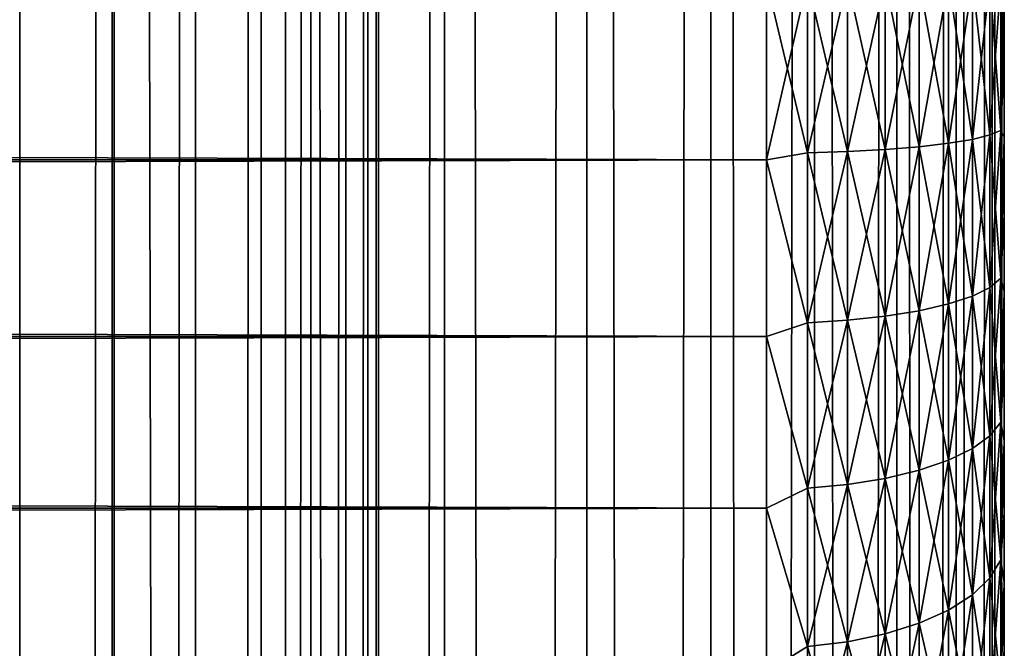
# Model space of a CAD drawing. Extents: x -265 to 265, y 0 to 747.
# Tile 262 of 292: x 256.72 to 265, y 574.39 to 579.67. Entities that reach past the tile are written whole.
import ezdxf

# ---------------------------------------------------------------- set-up
doc = ezdxf.new("R2010")
doc.units = 0
doc.header["$LTSCALE"] = 65.185185
for name, color, linetype in [('12', 7, 'CONTINUOUS'), ('16', 7, 'CONTINUOUS'), ('87', 7, 'CONTINUOUS'), ('88', 7, 'CONTINUOUS'), ('9', 7, 'CONTINUOUS')]:
    doc.layers.add(name, color=color, linetype=linetype)

msp = doc.modelspace()

# ---------------------------------------------------------------- linework, layer by layer
at = {"layer": '12', "color": 7, "linetype": 'CONTINUOUS'}
for points in [[(263, 580, 40), (-263, 580, 40), (-263, 578.4933, 39.9089), (263, 580, 40)], [(-263, 580, 15), (263, 580, 15), (263, 578.4933, 15.0911), (-263, 580, 15)], [(-263, 578.4933, 15.0911), (-263, 580, 15), (263, 578.4933, 15.0911), (-263, 578.4933, 15.0911)], [(263, 580, 40), (-263, 578.4933, 39.9089), (263, 578.4933, 39.9089), (263, 580, 40)], [(-263, 577.0086, 15.3632), (-263, 578.4933, 15.0911), (263, 577.0086, 15.3632), (-263, 577.0086, 15.3632)], [(263, 577.0086, 15.3632), (-263, 578.4933, 15.0911), (263, 578.4933, 15.0911), (263, 577.0086, 15.3632)], [(-263, 578.4933, 39.9089), (-263, 577.0086, 39.6368), (263, 578.4933, 39.9089), (-263, 578.4933, 39.9089)], [(263, 578.4933, 39.9089), (-263, 577.0086, 39.6368), (263, 577.0086, 39.6368), (263, 578.4933, 39.9089)], [(-263, 575.5674, 15.8123), (-263, 577.0086, 15.3632), (263, 575.5674, 15.8123), (-263, 575.5674, 15.8123)], [(263, 575.5674, 15.8123), (-263, 577.0086, 15.3632), (263, 577.0086, 15.3632), (263, 575.5674, 15.8123)], [(-263, 577.0086, 39.6368), (-263, 575.5674, 39.1877), (263, 577.0086, 39.6368), (-263, 577.0086, 39.6368)], [(263, 577.0086, 39.6368), (-263, 575.5674, 39.1877), (263, 575.5674, 39.1877), (263, 577.0086, 39.6368)], [(-263, 574.191, 16.4318), (-263, 575.5674, 15.8123), (263, 574.191, 16.4318), (-263, 574.191, 16.4318)], [(263, 574.191, 16.4318), (-263, 575.5674, 15.8123), (263, 575.5674, 15.8123), (263, 574.191, 16.4318)], [(-263, 575.5674, 39.1877), (-263, 574.191, 38.5682), (263, 575.5674, 39.1877), (-263, 575.5674, 39.1877)], [(263, 575.5674, 39.1877), (-263, 574.191, 38.5682), (263, 574.191, 38.5682), (263, 575.5674, 39.1877)]]:
    msp.add_3dface(points, dxfattribs=at)
at = {"layer": '16', "color": 7, "linetype": 'CONTINUOUS'}
for points in [[(263, 578.4933, 15.0911), (263, 580, 15), (263.3449, 578.5523, 15.1143), (263, 578.4933, 15.0911)], [(263, 580, 15), (263.3449, 580, 15.03), (263.3449, 578.5523, 15.1143), (263, 580, 15)], [(263, 580, 40), (263, 578.4933, 39.9089), (263.3449, 580, 39.97), (263, 580, 40)], [(263, 578.4933, 39.9089), (263.3449, 578.5523, 39.8857), (263.3449, 580, 39.97), (263, 578.4933, 39.9089)], [(263.6821, 580, 15.1199), (263.6821, 578.5628, 15.2036), (263.3449, 580, 15.03), (263.6821, 580, 15.1199)], [(263.3449, 580, 15.03), (263.6821, 578.5628, 15.2036), (263.3449, 578.5523, 15.1143), (263.3449, 580, 15.03)], [(263.6821, 578.5628, 39.7964), (263.6821, 580, 39.8801), (263.3449, 578.5523, 39.8857), (263.6821, 578.5628, 39.7964)], [(263.3449, 578.5523, 39.8857), (263.6821, 580, 39.8801), (263.3449, 580, 39.97), (263.3449, 578.5523, 39.8857)], [(263.9985, 580, 15.2671), (263.9985, 578.5798, 15.3498), (263.6821, 580, 15.1199), (263.9985, 580, 15.2671)], [(263.6821, 580, 15.1199), (263.9985, 578.5798, 15.3498), (263.6821, 578.5628, 15.2036), (263.6821, 580, 15.1199)], [(263.9985, 578.5798, 39.6502), (263.9985, 580, 39.7329), (263.6821, 578.5628, 39.7964), (263.9985, 578.5798, 39.6502)], [(263.6821, 578.5628, 39.7964), (263.9985, 580, 39.7329), (263.6821, 580, 39.8801), (263.6821, 578.5628, 39.7964)], [(264.2845, 580, 15.467), (264.2845, 578.6031, 15.5484), (263.9985, 580, 15.2671), (264.2845, 580, 15.467)], [(263.9985, 580, 15.2671), (264.2845, 578.6031, 15.5484), (263.9985, 578.5798, 15.3498), (263.9985, 580, 15.2671)], [(264.2845, 578.6031, 39.4516), (264.2845, 580, 39.533), (263.9985, 578.5798, 39.6502), (264.2845, 578.6031, 39.4516)], [(263.9985, 578.5798, 39.6502), (264.2845, 580, 39.533), (263.9985, 580, 39.7329), (263.9985, 578.5798, 39.6502)], [(264.5314, 580, 15.7136), (264.5314, 578.6317, 15.7933), (264.2845, 580, 15.467), (264.5314, 580, 15.7136)], [(264.2845, 580, 15.467), (264.5314, 578.6317, 15.7933), (264.2845, 578.6031, 15.5484), (264.2845, 580, 15.467)], [(264.5314, 578.6317, 39.2067), (264.5314, 580, 39.2864), (264.2845, 578.6031, 39.4516), (264.5314, 578.6317, 39.2067)], [(264.2845, 578.6031, 39.4516), (264.5314, 580, 39.2864), (264.2845, 580, 39.533), (264.2845, 578.6031, 39.4516)], [(264.7317, 580, 15.9994), (264.7317, 578.6649, 16.0772), (264.5314, 580, 15.7136), (264.7317, 580, 15.9994)], [(264.5314, 580, 15.7136), (264.7317, 578.6649, 16.0772), (264.5314, 578.6317, 15.7933), (264.5314, 580, 15.7136)], [(264.7317, 578.6649, 38.9228), (264.7317, 580, 39.0006), (264.5314, 578.6317, 39.2067), (264.7317, 578.6649, 38.9228)], [(264.5314, 578.6317, 39.2067), (264.7317, 580, 39.0006), (264.5314, 580, 39.2864), (264.5314, 578.6317, 39.2067)], [(264.8793, 580, 16.3156), (264.8793, 578.7016, 16.3913), (264.7317, 580, 15.9994), (264.8793, 580, 16.3156)], [(264.7317, 580, 15.9994), (264.8793, 578.7016, 16.3913), (264.7317, 578.6649, 16.0772), (264.7317, 580, 15.9994)], [(264.8793, 578.7016, 38.6087), (264.8793, 580, 38.6844), (264.7317, 578.6649, 38.9228), (264.8793, 578.7016, 38.6087)], [(264.7317, 578.6649, 38.9228), (264.8793, 580, 38.6844), (264.7317, 580, 39.0006), (264.7317, 578.6649, 38.9228)], [(264.9696, 580, 16.6527), (264.9696, 578.7407, 16.726), (264.8793, 580, 16.3156), (264.9696, 580, 16.6527)], [(264.8793, 580, 16.3156), (264.9696, 578.7407, 16.726), (264.8793, 578.7016, 16.3913), (264.8793, 580, 16.3156)], [(264.9696, 578.7407, 38.274), (264.9696, 580, 38.3473), (264.8793, 578.7016, 38.6087), (264.9696, 578.7407, 38.274)], [(264.8793, 578.7016, 38.6087), (264.9696, 580, 38.3473), (264.8793, 580, 38.6844), (264.8793, 578.7016, 38.6087)], [(265, 579.3408, 37.9793), (265, 580, 38), (264.9696, 578.7407, 38.274), (265, 579.3408, 37.9793)], [(264.9696, 578.7407, 38.274), (265, 580, 38), (264.9696, 580, 38.3473), (264.9696, 578.7407, 38.274)], [(265, 580, 17), (265, 579.3408, 17.0207), (264.9696, 580, 16.6527), (265, 580, 17)], [(264.9696, 580, 16.6527), (265, 579.3408, 17.0207), (264.9696, 578.7407, 16.726), (264.9696, 580, 16.6527)], [(265, 579.3408, 17.0207), (265, 578.6841, 17.0828), (264.9696, 578.7407, 16.726), (265, 579.3408, 17.0207)], [(265, 578.6841, 37.9172), (265, 579.3408, 37.9793), (264.9696, 578.7407, 38.274), (265, 578.6841, 37.9172)], [(264.8793, 578.7016, 16.3913), (264.8793, 577.4207, 16.6171), (264.7317, 578.6649, 16.0772), (264.8793, 578.7016, 16.3913)], [(264.8793, 577.4207, 38.3829), (264.8793, 578.7016, 38.6087), (264.7317, 577.3478, 38.6906), (264.8793, 577.4207, 38.3829)], [(264.7317, 577.3478, 38.6906), (264.8793, 578.7016, 38.6087), (264.7317, 578.6649, 38.9228), (264.7317, 577.3478, 38.6906)], [(264.9696, 578.7407, 16.726), (264.9696, 577.4984, 16.9451), (264.8793, 578.7016, 16.3913), (264.9696, 578.7407, 16.726)], [(264.9696, 577.4984, 38.0549), (264.9696, 578.7407, 38.274), (264.8793, 577.4207, 38.3829), (264.9696, 577.4984, 38.0549)], [(264.8793, 577.4207, 38.3829), (264.9696, 578.7407, 38.274), (264.8793, 578.7016, 38.6087), (264.8793, 577.4207, 38.3829)], [(264.8793, 578.7016, 16.3913), (264.9696, 577.4984, 16.9451), (264.8793, 577.4207, 16.6171), (264.8793, 578.7016, 16.3913)], [(265, 578.6841, 17.0828), (265, 578.0326, 17.186), (264.9696, 578.7407, 16.726), (265, 578.6841, 17.0828)], [(264.9696, 578.7407, 16.726), (265, 578.0326, 17.186), (264.9696, 577.4984, 16.9451), (264.9696, 578.7407, 16.726)], [(264.9696, 577.4984, 38.0549), (265, 578.6841, 37.9172), (264.9696, 578.7407, 38.274), (264.9696, 577.4984, 38.0549)], [(265, 578.0326, 37.814), (265, 578.6841, 37.9172), (264.9696, 577.4984, 38.0549), (265, 578.0326, 37.814)], [(264.2845, 578.6031, 15.5484), (264.2845, 577.225, 15.7914), (263.9985, 578.5798, 15.3498), (264.2845, 578.6031, 15.5484)], [(264.2845, 577.225, 39.2086), (264.2845, 578.6031, 39.4516), (263.9985, 577.1789, 39.4032), (264.2845, 577.225, 39.2086)], [(263.9985, 577.1789, 39.4032), (264.2845, 578.6031, 39.4516), (263.9985, 578.5798, 39.6502), (263.9985, 577.1789, 39.4032)], [(264.5314, 578.6317, 15.7933), (264.5314, 577.2819, 16.0313), (264.2845, 578.6031, 15.5484), (264.5314, 578.6317, 15.7933)], [(264.5314, 577.2819, 38.9687), (264.5314, 578.6317, 39.2067), (264.2845, 577.225, 39.2086), (264.5314, 577.2819, 38.9687)], [(264.2845, 577.225, 39.2086), (264.5314, 578.6317, 39.2067), (264.2845, 578.6031, 39.4516), (264.2845, 577.225, 39.2086)], [(264.2845, 578.6031, 15.5484), (264.5314, 577.2819, 16.0313), (264.2845, 577.225, 15.7914), (264.2845, 578.6031, 15.5484)], [(264.7317, 578.6649, 16.0772), (264.7317, 577.3478, 16.3094), (264.5314, 578.6317, 15.7933), (264.7317, 578.6649, 16.0772)], [(264.7317, 577.3478, 38.6906), (264.7317, 578.6649, 38.9228), (264.5314, 577.2819, 38.9687), (264.7317, 577.3478, 38.6906)], [(264.5314, 577.2819, 38.9687), (264.7317, 578.6649, 38.9228), (264.5314, 578.6317, 39.2067), (264.5314, 577.2819, 38.9687)], [(264.5314, 578.6317, 15.7933), (264.7317, 577.3478, 16.3094), (264.5314, 577.2819, 16.0313), (264.5314, 578.6317, 15.7933)], [(264.7317, 578.6649, 16.0772), (264.8793, 577.4207, 16.6171), (264.7317, 577.3478, 16.3094), (264.7317, 578.6649, 16.0772)], [(263, 578.4933, 39.9089), (263.3449, 577.1242, 39.6339), (263.3449, 578.5523, 39.8857), (263, 578.4933, 39.9089)], [(263, 578.4933, 15.0911), (263.3449, 578.5523, 15.1143), (263.3449, 577.1242, 15.3661), (263, 578.4933, 15.0911)], [(263.6821, 578.5628, 15.2036), (263.6821, 577.145, 15.4536), (263.3449, 578.5523, 15.1143), (263.6821, 578.5628, 15.2036)], [(263.6821, 577.145, 39.5464), (263.6821, 578.5628, 39.7964), (263.3449, 577.1242, 39.6339), (263.6821, 577.145, 39.5464)], [(263.3449, 577.1242, 39.6339), (263.6821, 578.5628, 39.7964), (263.3449, 578.5523, 39.8857), (263.3449, 577.1242, 39.6339)], [(263.3449, 578.5523, 15.1143), (263.6821, 577.145, 15.4536), (263.3449, 577.1242, 15.3661), (263.3449, 578.5523, 15.1143)], [(263.9985, 578.5798, 15.3498), (263.9985, 577.1789, 15.5968), (263.6821, 578.5628, 15.2036), (263.9985, 578.5798, 15.3498)], [(263.9985, 577.1789, 39.4032), (263.9985, 578.5798, 39.6502), (263.6821, 577.145, 39.5464), (263.9985, 577.1789, 39.4032)], [(263.6821, 577.145, 39.5464), (263.9985, 578.5798, 39.6502), (263.6821, 578.5628, 39.7964), (263.6821, 577.145, 39.5464)], [(263.6821, 578.5628, 15.2036), (263.9985, 577.1789, 15.5968), (263.6821, 577.145, 15.4536), (263.6821, 578.5628, 15.2036)], [(263.9985, 578.5798, 15.3498), (264.2845, 577.225, 15.7914), (263.9985, 577.1789, 15.5968), (263.9985, 578.5798, 15.3498)], [(263, 578.4933, 39.9089), (263, 577.0086, 39.6368), (263.3449, 577.1242, 39.6339), (263, 578.4933, 39.9089)], [(263, 577.0086, 15.3632), (263, 578.4933, 15.0911), (263.3449, 577.1242, 15.3661), (263, 577.0086, 15.3632)], [(265, 578.0326, 17.186), (265, 577.3888, 17.3299), (264.9696, 577.4984, 16.9451), (265, 578.0326, 17.186)], [(265, 577.3888, 37.6701), (265, 578.0326, 37.814), (264.9696, 577.4984, 38.0549), (265, 577.3888, 37.6701)], [(264.9696, 577.4984, 16.9451), (264.9696, 576.29, 17.3069), (264.8793, 577.4207, 16.6171), (264.9696, 577.4984, 16.9451)], [(264.9696, 576.29, 37.6931), (264.9696, 577.4984, 38.0549), (264.8793, 576.1747, 38.0099), (264.9696, 576.29, 37.6931)], [(264.8793, 576.1747, 38.0099), (264.9696, 577.4984, 38.0549), (264.8793, 577.4207, 38.3829), (264.8793, 576.1747, 38.0099)], [(265, 577.3888, 17.3299), (265, 576.7554, 17.5139), (264.9696, 577.4984, 16.9451), (265, 577.3888, 17.3299)], [(264.9696, 577.4984, 16.9451), (265, 576.7554, 17.5139), (264.9696, 576.29, 17.3069), (264.9696, 577.4984, 16.9451)], [(264.9696, 576.29, 37.6931), (265, 577.3888, 37.6701), (264.9696, 577.4984, 38.0549), (264.9696, 576.29, 37.6931)], [(264.7317, 577.3478, 16.3094), (264.7317, 576.0666, 16.693), (264.5314, 577.2819, 16.0313), (264.7317, 577.3478, 16.3094)], [(264.7317, 576.0666, 38.307), (264.7317, 577.3478, 38.6906), (264.5314, 575.9688, 38.5756), (264.7317, 576.0666, 38.307)], [(264.5314, 575.9688, 38.5756), (264.7317, 577.3478, 38.6906), (264.5314, 577.2819, 38.9687), (264.5314, 575.9688, 38.5756)], [(264.8793, 577.4207, 16.6171), (264.8793, 576.1747, 16.9901), (264.7317, 577.3478, 16.3094), (264.8793, 577.4207, 16.6171)], [(264.8793, 576.1747, 38.0099), (264.8793, 577.4207, 38.3829), (264.7317, 576.0666, 38.307), (264.8793, 576.1747, 38.0099)], [(264.7317, 576.0666, 38.307), (264.8793, 577.4207, 38.3829), (264.7317, 577.3478, 38.6906), (264.7317, 576.0666, 38.307)], [(264.7317, 577.3478, 16.3094), (264.8793, 576.1747, 16.9901), (264.7317, 576.0666, 16.693), (264.7317, 577.3478, 16.3094)], [(264.8793, 577.4207, 16.6171), (264.9696, 576.29, 17.3069), (264.8793, 576.1747, 16.9901), (264.8793, 577.4207, 16.6171)], [(265, 576.7554, 37.4861), (265, 577.3888, 37.6701), (264.9696, 576.29, 37.6931), (265, 576.7554, 37.4861)], [(264.5314, 577.2819, 16.0313), (264.5314, 575.9688, 16.4244), (264.2845, 577.225, 15.7914), (264.5314, 577.2819, 16.0313)], [(264.5314, 575.9688, 38.5756), (264.5314, 577.2819, 38.9687), (264.2845, 575.8845, 38.8073), (264.5314, 575.9688, 38.5756)], [(264.2845, 575.8845, 38.8073), (264.5314, 577.2819, 38.9687), (264.2845, 577.225, 39.2086), (264.2845, 575.8845, 38.8073)], [(264.5314, 577.2819, 16.0313), (264.7317, 576.0666, 16.693), (264.5314, 575.9688, 16.4244), (264.5314, 577.2819, 16.0313)], [(264.2845, 577.225, 15.7914), (264.2845, 575.8845, 16.1927), (263.9985, 577.1789, 15.5968), (264.2845, 577.225, 15.7914)], [(264.2845, 575.8845, 38.8073), (264.2845, 577.225, 39.2086), (263.9985, 575.8161, 38.9952), (264.2845, 575.8845, 38.8073)], [(263.9985, 575.8161, 38.9952), (264.2845, 577.225, 39.2086), (263.9985, 577.1789, 39.4032), (263.9985, 575.8161, 38.9952)], [(264.2845, 577.225, 15.7914), (264.5314, 575.9688, 16.4244), (264.2845, 575.8845, 16.1927), (264.2845, 577.225, 15.7914)], [(263, 577.0086, 39.6368), (263.3449, 575.735, 39.218), (263.3449, 577.1242, 39.6339), (263, 577.0086, 39.6368)], [(263, 577.0086, 15.3632), (263.3449, 577.1242, 15.3661), (263.3449, 575.735, 15.782), (263, 577.0086, 15.3632)], [(263.6821, 577.145, 15.4536), (263.6821, 575.7658, 15.8665), (263.3449, 577.1242, 15.3661), (263.6821, 577.145, 15.4536)], [(263.6821, 575.7658, 39.1335), (263.6821, 577.145, 39.5464), (263.3449, 575.735, 39.218), (263.6821, 575.7658, 39.1335)], [(263.3449, 575.735, 39.218), (263.6821, 577.145, 39.5464), (263.3449, 577.1242, 39.6339), (263.3449, 575.735, 39.218)], [(263.3449, 577.1242, 15.3661), (263.6821, 575.7658, 15.8665), (263.3449, 575.735, 15.782), (263.3449, 577.1242, 15.3661)], [(263.9985, 577.1789, 15.5968), (263.9985, 575.8161, 16.0048), (263.6821, 577.145, 15.4536), (263.9985, 577.1789, 15.5968)], [(263.9985, 575.8161, 38.9952), (263.9985, 577.1789, 39.4032), (263.6821, 575.7658, 39.1335), (263.9985, 575.8161, 38.9952)], [(263.6821, 575.7658, 39.1335), (263.9985, 577.1789, 39.4032), (263.6821, 577.145, 39.5464), (263.6821, 575.7658, 39.1335)], [(263.6821, 577.145, 15.4536), (263.9985, 575.8161, 16.0048), (263.6821, 575.7658, 15.8665), (263.6821, 577.145, 15.4536)], [(263.9985, 577.1789, 15.5968), (264.2845, 575.8845, 16.1927), (263.9985, 575.8161, 16.0048), (263.9985, 577.1789, 15.5968)], [(263, 577.0086, 39.6368), (263, 575.5674, 39.1877), (263.3449, 575.735, 39.218), (263, 577.0086, 39.6368)], [(263, 575.5674, 15.8123), (263, 577.0086, 15.3632), (263.3449, 575.735, 15.782), (263, 575.5674, 15.8123)], [(265, 576.7554, 17.5139), (265, 576.1347, 17.7373), (264.9696, 576.29, 17.3069), (265, 576.7554, 17.5139)], [(265, 576.1347, 37.2627), (265, 576.7554, 37.4861), (264.9696, 576.29, 37.6931), (265, 576.1347, 37.2627)], [(264.9696, 576.29, 17.3069), (264.9696, 575.1317, 17.8065), (264.8793, 576.1747, 16.9901), (264.9696, 576.29, 17.3069)], [(264.9696, 575.1317, 37.1935), (264.9696, 576.29, 37.6931), (264.8793, 574.9805, 37.4947), (264.9696, 575.1317, 37.1935)], [(264.8793, 574.9805, 37.4947), (264.9696, 576.29, 37.6931), (264.8793, 576.1747, 38.0099), (264.8793, 574.9805, 37.4947)], [(265, 576.1347, 17.7373), (265, 575.5294, 17.9993), (264.9696, 576.29, 17.3069), (265, 576.1347, 17.7373)], [(264.9696, 576.29, 17.3069), (265, 575.5294, 17.9993), (264.9696, 575.1317, 17.8065), (264.9696, 576.29, 17.3069)], [(264.9696, 575.1317, 37.1935), (265, 576.1347, 37.2627), (264.9696, 576.29, 37.6931), (264.9696, 575.1317, 37.1935)], [(264.8793, 576.1747, 16.9901), (264.8793, 574.9805, 17.5053), (264.7317, 576.0666, 16.693), (264.8793, 576.1747, 16.9901)], [(264.8793, 574.9805, 37.4947), (264.8793, 576.1747, 38.0099), (264.7317, 574.8385, 37.7773), (264.8793, 574.9805, 37.4947)], [(264.7317, 574.8385, 37.7773), (264.8793, 576.1747, 38.0099), (264.7317, 576.0666, 38.307), (264.7317, 574.8385, 37.7773)], [(264.8793, 576.1747, 16.9901), (264.9696, 575.1317, 17.8065), (264.8793, 574.9805, 17.5053), (264.8793, 576.1747, 16.9901)], [(265, 575.5294, 37.0007), (265, 576.1347, 37.2627), (264.9696, 575.1317, 37.1935), (265, 575.5294, 37.0007)], [(264.7317, 576.0666, 16.693), (264.7317, 574.8385, 17.2227), (264.5314, 575.9688, 16.4244), (264.7317, 576.0666, 16.693)], [(264.7317, 574.8385, 37.7773), (264.7317, 576.0666, 38.307), (264.5314, 574.7103, 38.0327), (264.7317, 574.8385, 37.7773)], [(264.5314, 574.7103, 38.0327), (264.7317, 576.0666, 38.307), (264.5314, 575.9688, 38.5756), (264.5314, 574.7103, 38.0327)], [(264.7317, 576.0666, 16.693), (264.8793, 574.9805, 17.5053), (264.7317, 574.8385, 17.2227), (264.7317, 576.0666, 16.693)], [(264.5314, 575.9688, 16.4244), (264.5314, 574.7103, 16.9673), (264.2845, 575.8845, 16.1927), (264.5314, 575.9688, 16.4244)], [(264.5314, 574.7103, 38.0327), (264.5314, 575.9688, 38.5756), (264.2845, 574.5996, 38.2531), (264.5314, 574.7103, 38.0327)], [(264.2845, 574.5996, 38.2531), (264.5314, 575.9688, 38.5756), (264.2845, 575.8845, 38.8073), (264.2845, 574.5996, 38.2531)], [(264.5314, 575.9688, 16.4244), (264.7317, 574.8385, 17.2227), (264.5314, 574.7103, 16.9673), (264.5314, 575.9688, 16.4244)], [(264.2845, 575.8845, 16.1927), (264.2845, 574.5996, 16.7469), (263.9985, 575.8161, 16.0048), (264.2845, 575.8845, 16.1927)], [(264.2845, 574.5996, 38.2531), (264.2845, 575.8845, 38.8073), (263.9985, 574.5099, 38.4317), (264.2845, 574.5996, 38.2531)], [(263.9985, 574.5099, 38.4317), (264.2845, 575.8845, 38.8073), (263.9985, 575.8161, 38.9952), (263.9985, 574.5099, 38.4317)], [(264.2845, 575.8845, 16.1927), (264.5314, 574.7103, 16.9673), (264.2845, 574.5996, 16.7469), (264.2845, 575.8845, 16.1927)], [(263.9985, 575.8161, 16.0048), (263.9985, 574.5099, 16.5683), (263.6821, 575.7658, 15.8665), (263.9985, 575.8161, 16.0048)], [(263.9985, 574.5099, 38.4317), (263.9985, 575.8161, 38.9952), (263.6821, 574.4438, 38.5633), (263.9985, 574.5099, 38.4317)], [(263.6821, 574.4438, 38.5633), (263.9985, 575.8161, 38.9952), (263.6821, 575.7658, 39.1335), (263.6821, 574.4438, 38.5633)], [(263.9985, 575.8161, 16.0048), (264.2845, 574.5996, 16.7469), (263.9985, 574.5099, 16.5683), (263.9985, 575.8161, 16.0048)], [(263, 575.5674, 39.1877), (263.3449, 574.4035, 38.6436), (263.3449, 575.735, 39.218), (263, 575.5674, 39.1877)], [(263, 575.5674, 15.8123), (263.3449, 575.735, 15.782), (263.3449, 574.4035, 16.3564), (263, 575.5674, 15.8123)], [(263.6821, 575.7658, 15.8665), (263.6821, 574.4438, 16.4367), (263.3449, 575.735, 15.782), (263.6821, 575.7658, 15.8665)], [(263.6821, 574.4438, 38.5633), (263.6821, 575.7658, 39.1335), (263.3449, 574.4035, 38.6436), (263.6821, 574.4438, 38.5633)], [(263.3449, 574.4035, 38.6436), (263.6821, 575.7658, 39.1335), (263.3449, 575.735, 39.218), (263.3449, 574.4035, 38.6436)], [(263.3449, 575.735, 15.782), (263.6821, 574.4438, 16.4367), (263.3449, 574.4035, 16.3564), (263.3449, 575.735, 15.782)], [(263.6821, 575.7658, 15.8665), (263.9985, 574.5099, 16.5683), (263.6821, 574.4438, 16.4367), (263.6821, 575.7658, 15.8665)], [(263, 575.5674, 39.1877), (263, 574.191, 38.5682), (263.3449, 574.4035, 38.6436), (263, 575.5674, 39.1877)], [(263, 574.191, 16.4318), (263, 575.5674, 15.8123), (263.3449, 574.4035, 16.3564), (263, 574.191, 16.4318)], [(265, 575.5294, 17.9993), (265, 574.9416, 18.2988), (264.9696, 575.1317, 17.8065), (265, 575.5294, 17.9993)], [(265, 574.9416, 36.7012), (265, 575.5294, 37.0007), (264.9696, 575.1317, 37.1935), (265, 574.9416, 36.7012)], [(264.9696, 575.1317, 17.8065), (264.9696, 574.0393, 18.4372), (264.8793, 574.9805, 17.5053), (264.9696, 575.1317, 17.8065)], [(264.9696, 574.0393, 36.5628), (264.9696, 575.1317, 37.1935), (264.8793, 573.8541, 36.8444), (264.9696, 574.0393, 36.5628)], [(264.8793, 573.8541, 36.8444), (264.9696, 575.1317, 37.1935), (264.8793, 574.9805, 37.4947), (264.8793, 573.8541, 36.8444)], [(265, 574.9416, 18.2988), (265, 574.3739, 18.6345), (264.9696, 575.1317, 17.8065), (265, 574.9416, 18.2988)], [(264.9696, 575.1317, 17.8065), (265, 574.3739, 18.6345), (264.9696, 574.0393, 18.4372), (264.9696, 575.1317, 17.8065)], [(264.9696, 574.0393, 36.5628), (265, 574.9416, 36.7012), (264.9696, 575.1317, 37.1935), (264.9696, 574.0393, 36.5628)], [(264.8793, 574.9805, 17.5053), (264.8793, 573.8541, 18.1556), (264.7317, 574.8385, 17.2227), (264.8793, 574.9805, 17.5053)], [(264.8793, 573.8541, 36.8444), (264.8793, 574.9805, 37.4947), (264.7317, 573.6803, 37.1086), (264.8793, 573.8541, 36.8444)], [(264.7317, 573.6803, 37.1086), (264.8793, 574.9805, 37.4947), (264.7317, 574.8385, 37.7773), (264.7317, 573.6803, 37.1086)], [(264.8793, 574.9805, 17.5053), (264.9696, 574.0393, 18.4372), (264.8793, 573.8541, 18.1556), (264.8793, 574.9805, 17.5053)], [(265, 574.3739, 36.3655), (265, 574.9416, 36.7012), (264.9696, 574.0393, 36.5628), (265, 574.3739, 36.3655)], [(264.7317, 574.8385, 17.2227), (264.7317, 573.6803, 17.8914), (264.5314, 574.7103, 16.9673), (264.7317, 574.8385, 17.2227)], [(264.7317, 573.6803, 37.1086), (264.7317, 574.8385, 37.7773), (264.5314, 573.5233, 37.3474), (264.7317, 573.6803, 37.1086)], [(264.5314, 573.5233, 37.3474), (264.7317, 574.8385, 37.7773), (264.5314, 574.7103, 38.0327), (264.5314, 573.5233, 37.3474)], [(264.7317, 574.8385, 17.2227), (264.8793, 573.8541, 18.1556), (264.7317, 573.6803, 17.8914), (264.7317, 574.8385, 17.2227)], [(264.5314, 574.7103, 16.9673), (264.5314, 573.5233, 17.6526), (264.2845, 574.5996, 16.7469), (264.5314, 574.7103, 16.9673)], [(264.5314, 573.5233, 37.3474), (264.5314, 574.7103, 38.0327), (264.2845, 573.3878, 37.5534), (264.5314, 573.5233, 37.3474)], [(264.2845, 573.3878, 37.5534), (264.5314, 574.7103, 38.0327), (264.2845, 574.5996, 38.2531), (264.2845, 573.3878, 37.5534)], [(264.5314, 574.7103, 16.9673), (264.7317, 573.6803, 17.8914), (264.5314, 573.5233, 17.6526), (264.5314, 574.7103, 16.9673)], [(264.2845, 574.5996, 16.7469), (264.2845, 573.3878, 17.4466), (263.9985, 574.5099, 16.5683), (264.2845, 574.5996, 16.7469)], [(264.2845, 573.3878, 37.5534), (264.2845, 574.5996, 38.2531), (263.9985, 573.2779, 37.7205), (264.2845, 573.3878, 37.5534)], [(263.9985, 573.2779, 37.7205), (264.2845, 574.5996, 38.2531), (263.9985, 574.5099, 38.4317), (263.9985, 573.2779, 37.7205)], [(264.2845, 574.5996, 16.7469), (264.5314, 573.5233, 17.6526), (264.2845, 573.3878, 17.4466), (264.2845, 574.5996, 16.7469)], [(263.9985, 574.5099, 16.5683), (263.9985, 573.2779, 17.2795), (263.6821, 574.4438, 16.4367), (263.9985, 574.5099, 16.5683)], [(263.9985, 573.2779, 37.7205), (263.9985, 574.5099, 38.4317), (263.6821, 573.197, 37.8434), (263.9985, 573.2779, 37.7205)], [(263.6821, 573.197, 37.8434), (263.9985, 574.5099, 38.4317), (263.6821, 574.4438, 38.5633), (263.6821, 573.197, 37.8434)], [(263.9985, 574.5099, 16.5683), (264.2845, 573.3878, 17.4466), (263.9985, 573.2779, 17.2795), (263.9985, 574.5099, 16.5683)], [(263, 574.191, 38.5682), (263.3449, 573.1476, 37.9186), (263.3449, 574.4035, 38.6436), (263, 574.191, 38.5682)], [(263, 574.191, 16.4318), (263.3449, 574.4035, 16.3564), (263.3449, 573.1476, 17.0814), (263, 574.191, 16.4318)], [(263.6821, 574.4438, 16.4367), (263.6821, 573.197, 17.1566), (263.3449, 574.4035, 16.3564), (263.6821, 574.4438, 16.4367)], [(263.6821, 573.197, 37.8434), (263.6821, 574.4438, 38.5633), (263.3449, 573.1476, 37.9186), (263.6821, 573.197, 37.8434)], [(263.3449, 573.1476, 37.9186), (263.6821, 574.4438, 38.5633), (263.3449, 574.4035, 38.6436), (263.3449, 573.1476, 37.9186)], [(263.3449, 574.4035, 16.3564), (263.6821, 573.197, 17.1566), (263.3449, 573.1476, 17.0814), (263.3449, 574.4035, 16.3564)], [(263.6821, 574.4438, 16.4367), (263.9985, 573.2779, 17.2795), (263.6821, 573.197, 17.1566), (263.6821, 574.4438, 16.4367)]]:
    msp.add_3dface(points, dxfattribs=at)
at = {"layer": '87', "color": 7, "linetype": 'CONTINUOUS'}
for points in [[(255.9412, 1, 13.7732), (257.5, 1, 12.9904), (255.9412, 739, 13.7732), (255.9412, 1, 13.7732)], [(255.9412, 739, 13.7732), (257.5, 1, 12.9904), (257.5, 739, 12.9904), (255.9412, 739, 13.7732)], [(257.5, 1, 12.9904), (258.9574, 1, 12.0318), (257.5, 739, 12.9904), (257.5, 1, 12.9904)], [(257.5, 739, 12.9904), (258.9574, 1, 12.0318), (258.9574, 739, 12.0318), (257.5, 739, 12.9904)], [(258.9574, 1, 12.0318), (260.2936, 1, 10.9106), (258.9574, 739, 12.0318), (258.9574, 1, 12.0318)], [(258.9574, 739, 12.0318), (260.2936, 1, 10.9106), (260.2936, 739, 10.9106), (258.9574, 739, 12.0318)], [(260.2936, 1, 10.9106), (261.4907, 1, 9.6418), (260.2936, 739, 10.9106), (260.2936, 1, 10.9106)], [(260.2936, 739, 10.9106), (261.4907, 1, 9.6418), (261.4907, 739, 9.6418), (260.2936, 739, 10.9106)], [(261.4907, 1, 9.6418), (262.5323, 1, 8.2426), (261.4907, 739, 9.6418), (261.4907, 1, 9.6418)], [(261.4907, 739, 9.6418), (262.5323, 1, 8.2426), (262.5323, 739, 8.2426), (261.4907, 739, 9.6418)], [(262.5323, 1, 8.2426), (263.4045, 1, 6.732), (262.5323, 739, 8.2426), (262.5323, 1, 8.2426)], [(262.5323, 739, 8.2426), (263.4045, 1, 6.732), (263.4045, 739, 6.732), (262.5323, 739, 8.2426)], [(263.4045, 1, 6.732), (264.0954, 1, 5.1303), (263.4045, 739, 6.732), (263.4045, 1, 6.732)], [(263.4045, 739, 6.732), (264.0954, 1, 5.1303), (264.0954, 739, 5.1303), (263.4045, 739, 6.732)], [(264.0954, 1, 5.1303), (264.5957, 1, 3.4592), (264.0954, 739, 5.1303), (264.0954, 1, 5.1303)], [(264.0954, 739, 5.1303), (264.5957, 1, 3.4592), (264.5957, 739, 3.4592), (264.0954, 739, 5.1303)], [(264.5957, 1, 3.4592), (264.8986, 1, 1.7414), (264.5957, 739, 3.4592), (264.5957, 1, 3.4592)], [(264.5957, 739, 3.4592), (264.8986, 1, 1.7414), (264.8986, 739, 1.7414), (264.5957, 739, 3.4592)], [(264.8986, 1, 1.7414), (265, 1), (264.8986, 739, 1.7414), (264.8986, 1, 1.7414)], [(264.8986, 739, 1.7414), (265, 1), (265, 739), (264.8986, 739, 1.7414)]]:
    msp.add_3dface(points, dxfattribs=at)
at = {"layer": '88', "color": 7, "linetype": 'CONTINUOUS'}
for points in [[(259.739, 719.538, -11.4084), (260.2936, 739, -10.9106), (259.739, 20.4621, -11.4084), (259.739, 719.538, -11.4084)], [(260.2936, 739, -10.9106), (260.2936, 1, -10.9106), (259.739, 20.4621, -11.4084), (260.2936, 739, -10.9106)], [(261.4907, 1, -9.6418), (260.2936, 1, -10.9106), (261.4907, 739, -9.6418), (261.4907, 1, -9.6418)], [(261.4907, 739, -9.6418), (260.2936, 1, -10.9106), (260.2936, 739, -10.9106), (261.4907, 739, -9.6418)], [(262.5323, 1, -8.2426), (261.4907, 1, -9.6418), (262.5323, 739, -8.2426), (262.5323, 1, -8.2426)], [(262.5323, 739, -8.2426), (261.4907, 1, -9.6418), (261.4907, 739, -9.6418), (262.5323, 739, -8.2426)], [(263.4045, 1, -6.732), (262.5323, 1, -8.2426), (263.4045, 739, -6.732), (263.4045, 1, -6.732)], [(263.4045, 739, -6.732), (262.5323, 1, -8.2426), (262.5323, 739, -8.2426), (263.4045, 739, -6.732)], [(264.0954, 1, -5.1303), (263.4045, 1, -6.732), (264.0954, 739, -5.1303), (264.0954, 1, -5.1303)], [(264.0954, 739, -5.1303), (263.4045, 1, -6.732), (263.4045, 739, -6.732), (264.0954, 739, -5.1303)], [(264.5957, 1, -3.4592), (264.0954, 1, -5.1303), (264.5957, 739, -3.4592), (264.5957, 1, -3.4592)], [(264.5957, 739, -3.4592), (264.0954, 1, -5.1303), (264.0954, 739, -5.1303), (264.5957, 739, -3.4592)], [(264.8986, 1, -1.7414), (264.5957, 1, -3.4592), (264.8986, 739, -1.7414), (264.8986, 1, -1.7414)], [(264.8986, 739, -1.7414), (264.5957, 1, -3.4592), (264.5957, 739, -3.4592), (264.8986, 739, -1.7414)], [(265, 739), (265, 1), (264.8986, 1, -1.7414), (265, 739)], [(265, 739), (264.8986, 1, -1.7414), (264.8986, 739, -1.7414), (265, 739)], [(259.65, 718.6075, -11.4838), (259.739, 719.538, -11.4084), (259.65, 21.3925, -11.4838), (259.65, 718.6075, -11.4838)], [(259.65, 21.3925, -11.4838), (259.739, 719.538, -11.4084), (259.739, 20.4621, -11.4084), (259.65, 21.3925, -11.4838)], [(259.4652, 717.6605, -11.6366), (259.65, 718.6075, -11.4838), (259.4651, 22.3396, -11.6366), (259.4652, 717.6605, -11.6366)], [(259.4651, 22.3396, -11.6366), (259.65, 718.6075, -11.4838), (259.65, 21.3925, -11.4838), (259.4651, 22.3396, -11.6366)], [(259.1715, 716.6915, -11.8694), (259.4652, 717.6605, -11.6366), (259.1715, 23.3085, -11.8694), (259.1715, 716.6915, -11.8694)], [(259.1715, 23.3085, -11.8694), (259.4652, 717.6605, -11.6366), (259.4651, 22.3396, -11.6366), (259.1715, 23.3085, -11.8694)], [(258.7538, 715.7066, -12.1808), (259.1715, 716.6915, -11.8694), (258.7538, 24.2934, -12.1808), (258.7538, 715.7066, -12.1808)], [(258.7538, 24.2934, -12.1808), (259.1715, 716.6915, -11.8694), (259.1715, 23.3085, -11.8694), (258.7538, 24.2934, -12.1808)], [(258.2014, 714.7274, -12.5594), (258.7538, 715.7066, -12.1808), (258.2014, 25.2726, -12.5594), (258.2014, 714.7274, -12.5594)], [(258.2014, 25.2726, -12.5594), (258.7538, 715.7066, -12.1808), (258.7538, 24.2934, -12.1808), (258.2014, 25.2726, -12.5594)], [(257.5188, 713.7927, -12.9795), (258.2014, 714.7274, -12.5594), (257.5188, 26.2073, -12.9795), (257.5188, 713.7927, -12.9795)], [(257.5188, 26.2073, -12.9795), (258.2014, 714.7274, -12.5594), (258.2014, 25.2726, -12.5594), (257.5188, 26.2073, -12.9795)], [(256.7238, 712.9394, -13.4086), (257.5188, 713.7927, -12.9795), (256.7238, 27.0606, -13.4086), (256.7238, 712.9394, -13.4086)], [(256.7238, 27.0606, -13.4086), (257.5188, 713.7927, -12.9795), (257.5188, 26.2073, -12.9795), (256.7238, 27.0606, -13.4086)], [(255.847, 27.8023, -13.8135), (256.7238, 712.9394, -13.4086), (256.7238, 27.0606, -13.4086), (255.847, 27.8023, -13.8135)]]:
    msp.add_3dface(points, dxfattribs=at)
at = {"layer": '9', "color": 7, "linetype": 'CONTINUOUS'}
for points in [[(265, 580, 17), (265, 580, 38), (265, 579.3408, 37.9793), (265, 580, 17)], [(265, 579.3408, 17.0207), (265, 580, 17), (265, 579.3408, 37.9793), (265, 579.3408, 17.0207)], [(265, 578.6841, 17.0828), (265, 579.3408, 17.0207), (265, 578.6841, 37.9172), (265, 578.6841, 17.0828)], [(265, 578.6841, 37.9172), (265, 579.3408, 17.0207), (265, 579.3408, 37.9793), (265, 578.6841, 37.9172)], [(265, 578.0326, 17.186), (265, 578.6841, 17.0828), (265, 578.0326, 37.814), (265, 578.0326, 17.186)], [(265, 578.0326, 37.814), (265, 578.6841, 17.0828), (265, 578.6841, 37.9172), (265, 578.0326, 37.814)], [(265, 577.3888, 17.3299), (265, 578.0326, 17.186), (265, 577.3888, 37.6701), (265, 577.3888, 17.3299)], [(265, 577.3888, 37.6701), (265, 578.0326, 17.186), (265, 578.0326, 37.814), (265, 577.3888, 37.6701)], [(265, 576.7554, 17.5139), (265, 577.3888, 17.3299), (265, 576.7554, 37.4861), (265, 576.7554, 17.5139)], [(265, 576.7554, 37.4861), (265, 577.3888, 17.3299), (265, 577.3888, 37.6701), (265, 576.7554, 37.4861)], [(265, 576.1347, 17.7373), (265, 576.7554, 17.5139), (265, 576.1347, 37.2627), (265, 576.1347, 17.7373)], [(265, 576.1347, 37.2627), (265, 576.7554, 17.5139), (265, 576.7554, 37.4861), (265, 576.1347, 37.2627)], [(265, 575.5294, 17.9993), (265, 576.1347, 17.7373), (265, 575.5294, 37.0007), (265, 575.5294, 17.9993)], [(265, 575.5294, 37.0007), (265, 576.1347, 17.7373), (265, 576.1347, 37.2627), (265, 575.5294, 37.0007)], [(265, 574.9416, 18.2988), (265, 575.5294, 17.9993), (265, 574.9416, 36.7012), (265, 574.9416, 18.2988)], [(265, 574.9416, 36.7012), (265, 575.5294, 17.9993), (265, 575.5294, 37.0007), (265, 574.9416, 36.7012)], [(265, 574.3739, 18.6345), (265, 574.9416, 18.2988), (265, 574.3739, 36.3655), (265, 574.3739, 18.6345)], [(265, 574.3739, 36.3655), (265, 574.9416, 18.2988), (265, 574.9416, 36.7012), (265, 574.3739, 36.3655)]]:
    msp.add_3dface(points, dxfattribs=at)

doc.saveas('drawing.dxf')
